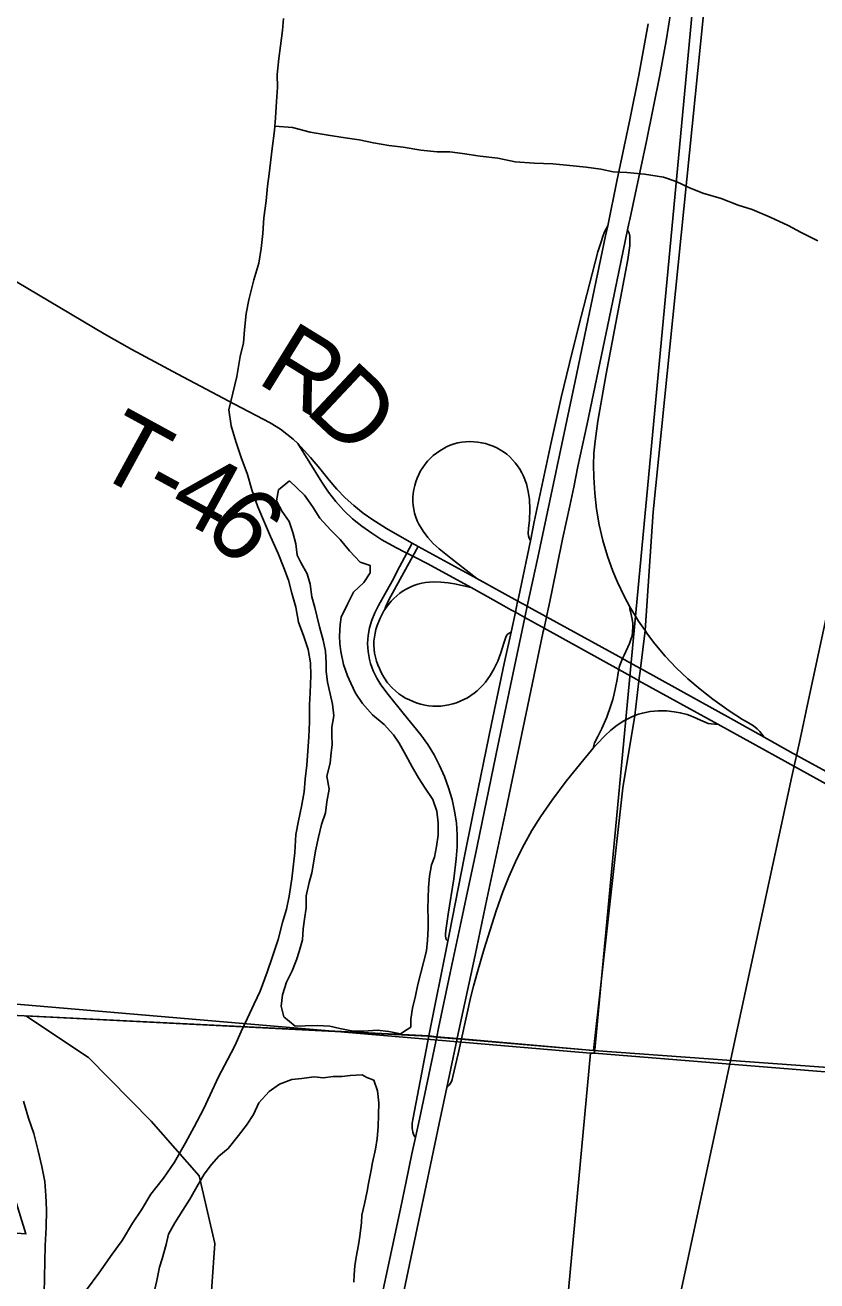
# Model space of a CAD drawing. Extents: x 1410790 to 1770854, y 566777 to 831614.
# Drawn here: x 1598521 to 1601760, y 723914 to 729054 of the extents above; entities that cross this region are included whole.
import ezdxf

# ---------------------------------------------------------------- set-up
doc = ezdxf.new("R2010")
doc.units = 0
for name, color, linetype in [('GM_X_Corporation', 7, 'Continuous'), ('GM_X_Interchange_Ramps', 7, 'Continuous'), ('GM_X_Major_River', 7, 'Continuous'), ('GM_X_Minor_Lake', 7, 'Continuous'), ('GM_X_Minor_River', 7, 'Continuous'), ('GM_X_Rail_Line', 7, 'Continuous'), ('GM_X_Section', 7, 'Continuous'), ('GM_X_State_Route', 7, 'Continuous'), ('GM_X_Township', 7, 'Continuous'), ('GM_X_Township_Road', 7, 'Continuous'), ('GM_X_Township_Road_Text', 7, 'Continuous'), ('GM_X_US_Route', 7, 'Continuous')]:
    doc.layers.add(name, color=color, linetype=linetype)

msp = doc.modelspace()

# ---------------------------------------------------------------- linework, layer by layer
at = {"layer": 'GM_X_Corporation'}
msp.add_lwpolyline([(1596165.7, 724004.5), (1596313.6, 724045.6), (1596445, 724259.2), (1598523.7, 724106.4), (1598243.8, 725013.3), (1600169, 724915.3), (1600201.5, 724912.2), (1600284.9, 724905), (1600303.3, 724904.3), (1600846.8, 724857.5), (1601862.9, 724783), (1601913.5, 724281.7), (1602021.1, 723823.4)], dxfattribs=at)
at = {"layer": 'GM_X_Interchange_Ramps'}
for points in [[(1601544.6, 726139.5), (1601535.8, 726152), (1601526.5, 726162.8), (1601516.4, 726173.4), (1601500.9, 726185.6), (1601480.1, 726198), (1601456.5, 726212.1), (1601401.3, 726247.7), (1601334.5, 726295.5), (1601282.6, 726335.9), (1601232.6, 726378.5), (1601184.9, 726423.7), (1601139.7, 726471.4), (1601097.2, 726521.5), (1601067.4, 726560.7), (1601057.3, 726575.5), (1601030.2, 726614.9), (1600995.2, 726672.6), (1600972.6, 726714.3), (1600944.3, 726773.6), (1600925.5, 726819.1), (1600903.5, 726881), (1600885, 726944), (1600870.1, 727008), (1600859.1, 727072.8), (1600851.5, 727138), (1600847.3, 727203.6), (1600846.7, 727252.9), (1600848.4, 727302.2), (1600852.9, 727351.2), (1600864.5, 727432.6), (1600898.8, 727626.8), (1600987.5, 728095), (1600994.8, 728152.2), (1600995.7, 728174.4), (1600994.8, 728189.5), (1600991.9, 728201.8), (1600985.9, 728216.1)], [(1600368.6, 726789.4), (1600325.6, 726823.7), (1600263, 726871.6), (1600235.2, 726893.7), (1600214.5, 726910.7), (1600190.7, 726932.9), (1600169, 726957.2), (1600149.2, 726983.2), (1600131.9, 727010.8), (1600124.9, 727025.5), (1600119, 727040.6), (1600114.4, 727056.2), (1600111, 727072.2), (1600108.7, 727088.3), (1600107.6, 727104.6), (1600107.7, 727120.9), (1600108.9, 727137.2), (1600111.3, 727153.3), (1600114.8, 727169.2), (1600119.3, 727184.9), (1600124.8, 727200.3), (1600131.3, 727215.2), (1600138.9, 727229.7), (1600147.5, 727243.6), (1600157, 727256.8), (1600167.4, 727269.3), (1600178.7, 727281.1), (1600190.8, 727292), (1600203.5, 727302.3), (1600216.9, 727311.6), (1600230.9, 727320.1), (1600245.4, 727327.6), (1600260.3, 727334.1), (1600275.7, 727339.5), (1600291.5, 727343.7), (1600307.4, 727346.8), (1600323.6, 727348.6), (1600339.9, 727349.2), (1600356.2, 727348.8), (1600372.5, 727347.3), (1600388.6, 727344.7), (1600404.5, 727341), (1600420.1, 727336.2), (1600435.4, 727330.5), (1600450.2, 727323.7), (1600464.5, 727315.9), (1600478.1, 727307), (1600491.2, 727297.2), (1600503.4, 727286.4), (1600514.9, 727274.8), (1600525.6, 727262.6), (1600535.6, 727249.6), (1600544.7, 727236), (1600552.8, 727221.9), (1600560.2, 727207.3), (1600571.7, 727176.9), (1600579.6, 727145.3), (1600584.1, 727112.9), (1600586.5, 727073.3), (1600583.8, 727026.1), (1600581, 726994.7), (1600579.1, 726973.4), (1600580.2, 726963.8), (1600583.2, 726953.6), (1600587.9, 726943.6)], [(1600104.6, 726933.5), (1600082.7, 726892.8), (1600052.4, 726836.7), (1600022, 726778.7), (1599966.8, 726678.1), (1599952.2, 726648.8), (1599939.6, 726618.6), (1599930, 726587.3), (1599924.1, 726555.2), (1599922.2, 726522.5), (1599924.2, 726489.9), (1599929.8, 726457.6), (1599934, 726441.7), (1599945.1, 726410.9), (1599959.6, 726381.7), (1599976.7, 726353.7), (1600005.5, 726313.9), (1600067.3, 726237.5), (1600140, 726148.8), (1600168.8, 726109.1), (1600194.4, 726067.2), (1600216.8, 726023.4), (1600236.3, 725978.3), (1600253.4, 725932.2), (1600267.6, 725885.2), (1600278.2, 725837.3), (1600285.1, 725788.6), (1600288.5, 725739.6), (1600288.2, 725690.5), (1600284.7, 725641.5), (1600274.5, 725560.3), (1600252, 725415.7), (1600242.2, 725348), (1600240.7, 725333.9), (1600241.2, 725324.9), (1600242, 725318.1), (1600243.9, 725312.2), (1600246.5, 725308.4), (1600249.7, 725304.9)], [(1599992.1, 726661.5), (1599995.2, 726671.3), (1599996.6, 726674.3), (1600003.5, 726688.8), (1600010.4, 726703.9), (1600023.8, 726728.5), (1600040.4, 726759.5), (1600107, 726880.9), (1600128.7, 726920.3)], [(1600956.4, 726440.8), (1600965.5, 726461.2), (1600969.1, 726469.2), (1600971.5, 726474.9), (1600987.3, 726507.9), (1600994, 726523.2), (1600999.8, 726538.8), (1601004, 726554.9), (1601006.4, 726571.3), (1601007.1, 726592.1), (1601006.7, 726604.6), (1601004.8, 726622.1), (1600997.5, 726653.5), (1600995.5, 726663.4), (1600994.9, 726666), (1600994.9, 726669.2), (1600995.2, 726672.6)], [(1600509.8, 726569.9), (1600481.5, 726440.5), (1600429, 726194.3), (1600352.5, 725822.4), (1600316.8, 725646), (1600256.5, 725338.9), (1600249.7, 725304.9), (1600172.2, 724916.8), (1600166.6, 724888.8), (1600108.4, 724582.4), (1600104.8, 724559.4), (1600104.4, 724539.4), (1600107, 724522.7), (1600111.7, 724510.3), (1600117.6, 724500.6)], [(1600845.5, 726094.5), (1600847.6, 726105.8), (1600850.6, 726116), (1600863.7, 726141.9), (1600881, 726175.7), (1600901.1, 726221.6), (1600917.8, 726268.9), (1600925, 726294.3), (1600931, 726317.2), (1600936.5, 726343), (1600943, 726375.2), (1600947.8, 726402.6), (1600948.9, 726409.5), (1600949.9, 726416.3), (1600951.7, 726426.4), (1600953.9, 726434.5), (1600956.4, 726440.8)], [(1600246.1, 724705.9), (1600256, 724716), (1600261.4, 724723.6), (1600265, 724730.4), (1600268, 724738.6), (1600271.4, 724751), (1600292.7, 724843.5), (1600306.5, 724905.7), (1600344.7, 725078.6), (1600355.2, 725120.7), (1600371.3, 725178.9), (1600398.8, 725273.3), (1600448.6, 725429.4), (1600475.6, 725506.7), (1600499.7, 725567.6), (1600533.2, 725642.3), (1600562.6, 725700.8), (1600594.6, 725758), (1600629.2, 725813.5), (1600675.6, 725881), (1600734.9, 725959.3), (1600806.4, 726048.9), (1600845.5, 726094.5), (1600859.7, 726111.1), (1600893.7, 726146.5), (1600917.9, 726168.6), (1600943.7, 726188.8), (1600971, 726206.7), (1601000, 726221.9), (1601015.3, 726227.8), (1601030.6, 726233.7), (1601046.2, 726238.3), (1601078.3, 726244.7), (1601111, 726247.2), (1601145, 726247), (1601176.4, 726243.9), (1601201.5, 726239.5), (1601229.1, 726232), (1601253.6, 726223.1), (1601284.8, 726208.9), (1601303.8, 726200.6), (1601315.8, 726196.2), (1601328.1, 726193.9), (1601342.5, 726192.6), (1601355.3, 726192.5)]]:
    msp.add_lwpolyline(points, dxfattribs=at)
at = {"layer": 'GM_X_Major_River'}
for points in [[(1598514.6, 724650.5), (1598535, 724579.9), (1598555.6, 724517.2)], [(1598555.6, 724517.2), (1598573.9, 724446.6), (1598588.4, 724382.1), (1598601, 724321.7), (1598605.7, 724263.4), (1598608.3, 724205.2), (1598606.6, 724133.1), (1598602.8, 724059), (1598598.2, 723862.7)]]:
    msp.add_lwpolyline(points, dxfattribs=at)
at = {"layer": 'GM_X_Minor_Lake'}
for points in [[(1599601.8, 727189), (1599557.6, 727151.4), (1599549.3, 727107.4), (1599572.9, 727063.2), (1599600.6, 727022.9), (1599616.2, 726976.7), (1599627.9, 726930.6), (1599633.5, 726884.5), (1599649.3, 726854.3), (1599674.9, 726808.1), (1599686.6, 726766), (1599694.2, 726713.8), (1599705.8, 726669.7), (1599713.6, 726635.6), (1599725.2, 726591.5), (1599740.8, 726537.3), (1599750.4, 726491.2), (1599752.1, 726441.1), (1599751.8, 726409.1), (1599757.5, 726365), (1599769.1, 726316.8), (1599778.8, 726274.7), (1599784.4, 726226.6), (1599776.1, 726180.7), (1599775.8, 726148.6), (1599777.5, 726108.6), (1599773.3, 726076.6), (1599769, 726032.6), (1599754.6, 725980.6), (1599764.2, 725926.5), (1599755.8, 725874.5), (1599749.5, 725830.5), (1599733.2, 725782.6), (1599720.8, 725730.7), (1599708.4, 725674.7), (1599702.1, 725632.7), (1599693.7, 725584.7), (1599683.5, 725544.8), (1599671.1, 725490.8), (1599670.7, 725440.8), (1599664.4, 725394.8), (1599658.1, 725354.8), (1599655.8, 725310.8), (1599641.4, 725262.8), (1599631.2, 725228.9), (1599612.9, 725183), (1599590.5, 725137.1), (1599574.2, 725085.2), (1599567.8, 725039.2), (1599579.5, 724995.1), (1599625.1, 724956.7), (1599667.1, 724958.3), (1599715.1, 724959.9), (1599767, 724957.5), (1599808.8, 724947.2), (1599862.7, 724936.7), (1599906.6, 724936.4), (1599960.6, 724939.9), (1600008.5, 724935.5), (1600056.4, 724925.2), (1600083.5, 724943)], [(1599864.1, 726732.5), (1599906.3, 726772.2), (1599932.6, 726812), (1599932.8, 726842), (1599891, 726856.4), (1599847.4, 726902.8), (1599809.8, 726949.1), (1599770.1, 726987.5), (1599726.5, 727035.9), (1599696.9, 727084.2), (1599663.3, 727130.5), (1599601.8, 727189)], [(1600083.5, 724943), (1600098.5, 724952.8), (1600098.7, 724984.9), (1600105.1, 725030.9), (1600117.4, 725080.8), (1600127.8, 725126.8), (1600152.4, 725222.7), (1600162.7, 725264.6), (1600167.1, 725308.6), (1600169.4, 725356.7), (1600169.7, 725396.7), (1600168, 725436.8), (1600170.4, 725480.8), (1600170.7, 725524.8), (1600175, 725570.8), (1600183.3, 725616.8), (1600195.6, 725648.8), (1600203.9, 725692.7), (1600210.2, 725738.7), (1600210.6, 725788.8), (1600205, 725836.8), (1600189.3, 725885), (1600157.7, 725931.3), (1600130.1, 725973.6), (1600104.4, 726017.8), (1600078.8, 726066.1), (1600051.2, 726114.4), (1600027.5, 726148.6), (1599989.9, 726190.9), (1599942.2, 726231.4), (1599900.6, 726277.7), (1599873, 726320), (1599853.3, 726360.2), (1599839.6, 726390.3), (1599823.9, 726436.5), (1599812.4, 726490.7), (1599808.6, 726522.7), (1599806.8, 726552.8), (1599809.2, 726600.8), (1599813.4, 726630.8), (1599839.8, 726684.6), (1599864.1, 726732.5)], [(1599919.2, 724747.3), (1599899.3, 724758.3), (1599851.3, 724754.6), (1599817.4, 724750.9), (1599781.4, 724751.2), (1599741.4, 724745.5), (1599701.5, 724749.8), (1599653.5, 724742.2), (1599611.5, 724738.5), (1599561.5, 724718.9), (1599519.3, 724689.2), (1599477, 724643.5), (1599454.7, 724595.7), (1599426.4, 724551.8), (1599394.1, 724510.1), (1599351.8, 724456.3), (1599313.6, 724424.6), (1599283.4, 724390.8), (1599253.1, 724351), (1599222.8, 724299.2), (1599194.4, 724249.4), (1599166.1, 724203.6), (1599133.8, 724151.8), (1599107.5, 724105.9), (1599097.2, 724064), (1599080.8, 724004), (1599070.5, 723970.1), (1599060.1, 723916.1), (1599047.7, 723862.2)], [(1599865, 723909.7), (1599867.2, 723939.7), (1599869.5, 723975.7), (1599875.8, 724011.7), (1599884.1, 724061.7), (1599890.4, 724097.7), (1599896.8, 724153.7), (1599899, 724183.7), (1599909.4, 724229.6), (1599919.7, 724281.6), (1599926, 724313.6), (1599936.3, 724367.6), (1599942.6, 724399.5), (1599955, 724453.5), (1599961.3, 724497.5), (1599965.6, 724545.5), (1599966, 724593.5), (1599968.4, 724643.6), (1599962.7, 724691.7), (1599947.1, 724735.8), (1599919.2, 724747.3)]]:
    msp.add_lwpolyline(points, dxfattribs=at)
at = {"layer": 'GM_X_Minor_River'}
for points in [[(1598772.2, 723878.4), (1598822.7, 723946), (1598877.2, 724023.7), (1598917.5, 724079.4), (1598960, 724151.2), (1598996.4, 724204.9), (1599034.8, 724268.7), (1599087.2, 724334.3), (1599131.6, 724400.1), (1599176.2, 724479.8), (1599212.6, 724545.5), (1599251.1, 724617.3), (1599277.5, 724675.2), (1599312, 724749), (1599348.5, 724818.8), (1599378.9, 724876.6), (1599405.3, 724934.4), (1599429.6, 724986.3), (1599458, 725048.1), (1599482.4, 725099.9), (1599511, 725177.8), (1599533.4, 725241.7), (1599555.9, 725311.6), (1599574.4, 725381.5), (1599590.8, 725435.4), (1599601.2, 725489.4), (1599611.7, 725559.4), (1599624.5, 725667.4), (1599629, 725741.4), (1599639.4, 725797.4), (1599651.8, 725855.3), (1599662.3, 725915.3), (1599666.6, 725967.3), (1599673.1, 726025.3), (1599681.9, 726141.4), (1599684.4, 726201.4), (1599684.9, 726271.5), (1599687.2, 726321.5), (1599689.8, 726391.6), (1599688.2, 726443.6), (1599678.6, 726497.8), (1599661, 726551.9), (1599639.5, 726610.2), (1599627.9, 726672.3), (1599612.4, 726728.5), (1599598.8, 726782.7), (1599579.2, 726832.9), (1599555.7, 726891.1), (1599524.2, 726961.5), (1599500.7, 727017.7), (1599473.2, 727082), (1599447.7, 727152.3), (1599430.2, 727214.5), (1599404.8, 727284.7), (1599383.3, 727349), (1599363.8, 727413.2), (1599354.3, 727479.3), (1599387.3, 727615.2), (1599399.9, 727697.2), (1599414.3, 727753.1), (1599418.7, 727807.1), (1599425.2, 727873.1), (1599435.6, 727929.1), (1599456.1, 728011), (1599476.6, 728078.9), (1599487.1, 728138.9), (1599493.5, 728200.9), (1599498, 728264.9), (1599506.5, 728334.9), (1599512.9, 728394.9), (1599519.3, 728444.9), (1599532.1, 728548.9), (1599540.6, 728622.9), (1599545, 728674.9), (1599549.5, 728741), (1599553.9, 728799), (1599552.3, 728851.1), (1599558.8, 728917.1), (1599565.1, 728969.1), (1599573.6, 729031.1), (1599578, 729081.1)], [(1599542, 728639.9), (1599614.6, 728634.3), (1599686.4, 728615.8), (1599760.2, 728603.1), (1599830, 728592.6), (1599887.9, 728584.1), (1599945.7, 728571.6), (1600009.5, 728561.1), (1600067.4, 728554.6), (1600139.2, 728542), (1600207.1, 728535.4), (1600259, 728535), (1600310.9, 728528.6), (1600382.7, 728518), (1600454.6, 728509.4), (1600526.4, 728494.8), (1600604.2, 728488.2), (1600680.1, 728485.5), (1600750, 728479), (1600815.8, 728472.4), (1600875.7, 728463.9), (1600927.5, 728453.5), (1600983.4, 728451), (1601055.3, 728444.4), (1601133.1, 728431.8), (1601184.9, 728413.4), (1601236.6, 728388.9), (1601294.4, 728366.4), (1601368.1, 728343.8), (1601437.8, 728317.2), (1601495.6, 728298.7), (1601569.3, 728268.1), (1601643, 728233.5), (1601696.7, 728205), (1601764.3, 728170.4)]]:
    msp.add_lwpolyline(points, dxfattribs=at)
at = {"layer": 'GM_X_Rail_Line'}
msp.add_lwpolyline([(1601147.5, 723609.7), (1601436.2, 724949), (1601658.5, 725978.8), (1601692, 726131.8), (1601725.8, 726292.9), (1601786.9, 726577), (1601965.1, 727402.7), (1602127, 728156.3), (1602156.6, 728288.9), (1602344.1, 729161.5), (1602466.8, 729729.9), (1602637.5, 730523.9), (1602688.2, 730761.7), (1602750, 731047.5), (1602787.8, 731218.2), (1602837.3, 731445.1)], dxfattribs=at)
at = {"layer": 'GM_X_Section'}
for points in [[(1596064.8, 730644), (1601353.4, 730211.7), (1600850, 724846), (1600834, 724846.2), (1595529.7, 725298.9)], [(1606672, 729772.9), (1606124.7, 724419.8), (1600850, 724846), (1601353.4, 730211.7)], [(1600834, 724846.2), (1600348.4, 719616.3), (1595012.6, 720101.4), (1595529.7, 725298.9)], [(1600850, 724846), (1606124.7, 724419.8), (1605628.3, 719130), (1600348.4, 719616.3), (1600834, 724846.2)]]:
    msp.add_lwpolyline(points, close=True, dxfattribs=at)
at = {"layer": 'GM_X_State_Route'}
for points in [[(1600904.9, 728232.2), (1600898, 728220.5), (1600891.6, 728207.3), (1600884.8, 728188.6), (1600876, 728162.7), (1600864.7, 728126), (1600796.1, 727861.5), (1600758.4, 727715.1), (1600714.2, 727529.5), (1600672.6, 727346.2), (1600604.1, 727021.5), (1600587.9, 726943.6), (1600545.8, 726741.2), (1600536.5, 726696.6), (1600536, 726694.4)], [(1600536, 726694.4), (1600526.8, 726650.6), (1600509.8, 726569.9), (1600503.4, 726567.1), (1600497.4, 726563.2), (1600494.4, 726560.8), (1600492.5, 726558.2), (1600489, 726552.5), (1600481.4, 726528.2), (1600466.3, 726481.2), (1600454.3, 726450.5), (1600440.3, 726420.8), (1600423.9, 726392.2), (1600404.9, 726365.4), (1600394.2, 726352.9), (1600370.6, 726329.9), (1600357.9, 726319.5), (1600344.5, 726309.9), (1600330.6, 726301.2), (1600316.1, 726293.3), (1600301.2, 726286.3), (1600285.8, 726280.4), (1600270.1, 726275.5), (1600254.1, 726271.6), (1600237.9, 726268.8), (1600221.6, 726267.1), (1600205.1, 726266.4), (1600188.7, 726266.9), (1600172.3, 726268.4), (1600156, 726271), (1600139.9, 726274.7), (1600124.2, 726279.4), (1600108.7, 726285.1), (1600093.7, 726291.8), (1600077.2, 726299.8), (1600062.7, 726308.2), (1600050.4, 726316.6), (1600035.9, 726328.9), (1600023.6, 726340.6), (1600004.1, 726362.4), (1599988.5, 726385.3), (1599979, 726401.5), (1599971.2, 726420.5), (1599964.5, 726435.6), (1599958.9, 726451), (1599954.2, 726466.8), (1599950.8, 726482.9), (1599948.7, 726499.1), (1599947.8, 726515.6), (1599948.1, 726532), (1599949.6, 726548.4), (1599952.3, 726564.6), (1599956.1, 726580.6), (1599960.8, 726596.4), (1599973, 726627), (1599988.5, 726656), (1599992.1, 726661.5), (1599997.5, 726669.8), (1600007.2, 726683.1), (1600017.8, 726695.7), (1600029.2, 726707.5), (1600041.4, 726718.6), (1600054.3, 726728.8), (1600067.8, 726738.1), (1600082, 726746.5), (1600096.7, 726754), (1600111.8, 726760.4), (1600127.4, 726765.8), (1600143.3, 726769.8), (1600159.5, 726772.8), (1600175.8, 726774.5), (1600192.3, 726775.1), (1600221.2, 726774.4), (1600252.3, 726770.8), (1600277, 726766.7), (1600346.1, 726752.6)], [(1600368.6, 726789.4), (1600536.5, 726696.6), (1600575.5, 726675.1), (1600591.6, 726666.2), (1600653.8, 726632.1), (1600965.5, 726461.2), (1600991.6, 726446.9), (1601038.6, 726421), (1601420.6, 726209.6), (1601544.6, 726139.5), (1601663.1, 726072.5), (1601801.8, 725997.6)], [(1600346.1, 726752.6), (1600391.8, 726726.7), (1600479.3, 726677.2)], [(1600479.3, 726677.2), (1600507.6, 726661.2), (1600526.8, 726650.6), (1600565.6, 726629.1), (1600643.9, 726585.7), (1600949.9, 726416.3), (1601023.9, 726375.3), (1601032.5, 726370.6), (1601355.3, 726192.5), (1601784.9, 725955.5), (1601883.8, 725901.3), (1602053.7, 725808.4), (1602188.7, 725733.5)]]:
    msp.add_lwpolyline(points, dxfattribs=at)
at = {"layer": 'GM_X_Township'}
msp.add_lwpolyline([(1599276.6, 723775.1), (1599296.6, 724067.1), (1599232.4, 724344.8), (1599036.9, 724567.4), (1598780.3, 724829.2), (1598523.7, 724998.9), (1600172.2, 724916.8), (1600204.7, 724913.7), (1600288.1, 724906.4), (1600306.5, 724905.7), (1600846.8, 724857.5), (1600966.6, 725932.6), (1601015.3, 726227.8), (1601032.5, 726370.6), (1601038.6, 726420.9), (1601057.3, 726575.5), (1601090.8, 727061.8), (1601719.1, 733276.5)], dxfattribs=at)
msp.add_lwpolyline([(1599276.6, 723775.1), (1599296.6, 724067.1), (1599232.4, 724344.8), (1599036.9, 724567.4), (1598780.3, 724829.2), (1598523.7, 724998.9), (1600172.2, 724916.8), (1600204.7, 724913.7), (1600288.1, 724906.4), (1600306.5, 724905.7), (1600846.8, 724857.5), (1600966.6, 725932.6), (1601015.3, 726227.8), (1601032.5, 726370.6), (1601038.6, 726420.9), (1601057.3, 726575.5), (1601090.8, 727061.8), (1601719.1, 733276.5)], dxfattribs=at)
at = {"layer": 'GM_X_Township_Road'}
for points in [[(1599636, 727341.4), (1599617.2, 727358.9), (1599591.9, 727380.3), (1599565, 727399.7), (1599522.9, 727425.9), (1599377.5, 727502.4), (1599261.6, 727563.8), (1599145.3, 727624.6), (1598957.7, 727726), (1598843.6, 727790.7), (1598349.5, 728083.3)], [(1600082.7, 726892.8), (1600076.8, 726895.8), (1600037.3, 726915.9), (1599980.2, 726947.9), (1599938.7, 726974.2), (1599898.7, 727002.5), (1599860.6, 727033.5), (1599825, 727067.2), (1599792.2, 727103.7), (1599762.2, 727142.4), (1599734.7, 727183.1), (1599636, 727341.4)], [(1599726.6, 727238.6), (1599689, 727283.9), (1599636, 727341.4)], [(1599954.9, 727022.1), (1599944, 727029), (1599904.3, 727057), (1599866.2, 727087.2), (1599830.1, 727119.8), (1599796.5, 727154.9), (1599765.2, 727192.1), (1599726.6, 727238.6)], [(1600104.6, 726933.5), (1600082.9, 726945.3), (1599998.8, 726994.2), (1599954.9, 727022.1)], [(1600128.7, 726920.3), (1600104.6, 726933.5)], [(1600368.6, 726789.4), (1600128.7, 726920.3)], [(1600107, 726880.9), (1600082.7, 726892.8)], [(1600346.1, 726752.6), (1600168.7, 726849.7), (1600115.3, 726876.7), (1600107, 726880.9)]]:
    msp.add_lwpolyline(points, dxfattribs=at)
at = {"layer": 'GM_X_US_Route'}
for points in [[(1600991.3, 728241.9), (1600994.8, 728258.7), (1601063.1, 728579.3), (1601117.3, 728849.2), (1601143.1, 728989.3), (1601163.2, 729109), (1601205.2, 729386.4), (1601229.5, 729565.7), (1601254.7, 729773), (1601296.7, 730196.1), (1601322, 730443.6), (1601339.7, 730622), (1601365.9, 730886.3), (1601396.7, 731208.5), (1601449.9, 731728.7), (1601515.3, 732384.3), (1601584.4, 733085.6)], [(1599933, 723631.1), (1600056.1, 724208.8), (1600079.7, 724320.6), (1600103.3, 724433.8), (1600117.6, 724500.6), (1600133.9, 724576.9), (1600204.7, 724913.7), (1600211.7, 724948.8), (1600260.3, 725174.8), (1600301.3, 725365.7), (1600330.4, 725508.1), (1600361.7, 725653.9), (1600455.2, 726104.4), (1600511.6, 726377.5), (1600565.6, 726629.1), (1600575.5, 726675.1), (1600618.4, 726874.6), (1600770.8, 727596.9), (1600896, 728190.8), (1600904.9, 728232.2), (1600942.2, 728415.7), (1600996.2, 728672.6), (1601031.5, 728849.6), (1601069.7, 729059.5)], [(1600663, 726675.2), (1600675.7, 726735), (1600719.6, 726949.8), (1600749.5, 727086.2), (1600765.3, 727162.8), (1600782.2, 727246.8), (1600820.5, 727422.4), (1600923.8, 727918.7), (1600985.9, 728216.1), (1600991.3, 728241.9)], [(1600640.9, 726571.8), (1600643.9, 726585.7), (1600653.8, 726632.1), (1600663, 726675.2)], [(1600288.3, 724907.5), (1600361.9, 725247.3), (1600410.4, 725476.1), (1600487.1, 725839.4), (1600558, 726179.4), (1600601.9, 726388.5), (1600640.9, 726571.8)], [(1599670.1, 721973.3), (1599717.5, 722198.1), (1599772.6, 722457.7), (1599824, 722707.1), (1599864.1, 722897.6), (1599895.9, 723046.1), (1599963.1, 723366.4), (1600013.5, 723602.7), (1600056.5, 723807.2), (1600161.1, 724305), (1600215.3, 724559), (1600246.1, 724705.9), (1600288.1, 724906.4), (1600288.3, 724907.5)]]:
    msp.add_lwpolyline(points, dxfattribs=at)

# ---------------------------------------------------------------- texts
at = {"layer": 'GM_X_Township_Road_Text'}
for s, rotation, p in [('R', 328.3086, (1599462.3, 727594.4)), ('D', 316.7956, (1599659.3, 727474.6)), ('T', 331.3608, (1598790, 727228)), ('-', 331.3609, (1598986.9, 727120.4)), ('4', 331.3971, (1599095.2, 727061.3)), ('6', 314.6762, (1599239.1, 726986.7))]:
    msp.add_text(s, height=300, rotation=rotation, dxfattribs=at).set_placement(p)

doc.saveas('drawing.dxf')
